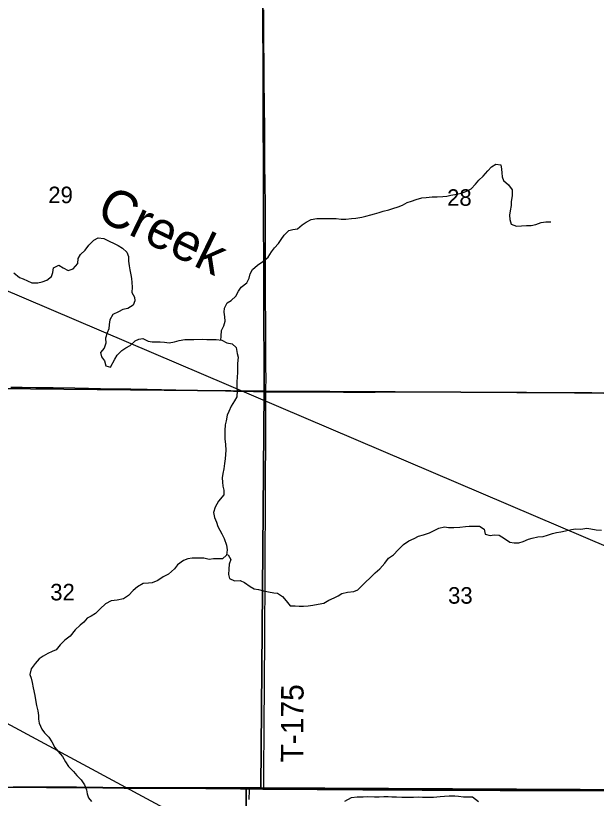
# Model space of a CAD drawing. Extents: x 0 to 34, y 0 to 22.
# Drawn here: x 7.481 to 8.217, y 17.773 to 18.765 of the extents above; entities that cross this region are included whole.
import ezdxf

# ---------------------------------------------------------------- set-up
doc = ezdxf.new("R2010")
doc.units = 0
for name, color, linetype in [('GM_X_Corporation', 7, 'Continuous'), ('GM_X_County_Road', 7, 'Continuous'), ('GM_X_Minor_River', 7, 'Continuous'), ('GM_X_Minor_River_Text', 7, 'Continuous'), ('GM_X_Section_Text', 7, 'Continuous'), ('GM_X_Township_Road', 7, 'Continuous'), ('GM_X_Township_Road_Text', 7, 'Continuous'), ('SH_Text', 7, 'Continuous')]:
    doc.layers.add(name, color=color, linetype=linetype)

msp = doc.modelspace()

# ---------------------------------------------------------------- linework, layer by layer
at = {"layer": 'GM_X_Corporation'}
for points in [[(7.2769, 18.79901), (7.79416, 18.7924), (7.79597, 18.28891), (7.28799, 18.29396)], [(7.79416, 18.7924), (8.29024, 18.78989), (8.29393, 18.2862), (7.79597, 18.28891)], [(7.28799, 18.29396), (7.79597, 18.28891), (7.79171, 17.78604), (7.77333, 17.78615), (7.29091, 17.78707)], [(7.79597, 18.28891), (8.29393, 18.2862), (8.29782, 17.78365), (8.27697, 17.78378), (7.79171, 17.78604)], [(7.27632, 17.78697), (7.29091, 17.78707), (7.77333, 17.78615), (7.76815, 17.22739), (7.26948, 17.23428)], [(7.77333, 17.78615), (7.79171, 17.78604), (8.27697, 17.78378), (8.27298, 17.23259), (7.76815, 17.22739)]]:
    msp.add_lwpolyline(points, close=True, dxfattribs=at)
for points in [[(7.4783, 17.7871), (7.52027, 17.78691), (7.53612, 17.78687), (7.55848, 17.78683), (7.57588, 17.78668), (7.59173, 17.78644), (7.61845, 17.78617), (7.643, 17.78612), (7.66662, 17.78594), (7.72195, 17.78549), (7.75427, 17.78535), (7.76576, 17.78518), (7.77715, 17.78505), (7.79405, 17.78484), (7.79522, 17.78484), (7.82016, 17.78479), (7.83694, 17.78456), (7.86274, 17.78431), (7.8991, 17.7841), (7.92086, 17.78389), (7.94293, 17.78378), (7.99577, 17.78348), (8.02157, 17.78347), (8.05576, 17.78332), (8.08342, 17.78327), (8.09461, 17.78318), (8.11512, 17.78308), (8.14589, 17.78313), (8.15583, 17.78307), (8.16608, 17.78308), (8.19187, 17.78305), (8.20368, 17.78291), (8.22202, 17.78286)], [(8.22202, 17.78286), (8.20368, 17.78291), (8.19187, 17.78305), (8.16608, 17.78308), (8.15583, 17.78307), (8.14589, 17.78313), (8.11512, 17.78308), (8.09461, 17.78318), (8.08342, 17.78327), (8.05576, 17.78332), (8.02157, 17.78347), (7.99577, 17.78348), (7.94293, 17.78378), (7.92086, 17.78389), (7.8991, 17.7841), (7.86274, 17.78431), (7.83694, 17.78456), (7.82016, 17.78479), (7.79522, 17.78484), (7.79405, 17.78484), (7.77715, 17.78505), (7.76576, 17.78518), (7.75427, 17.78535), (7.72195, 17.78549), (7.66662, 17.78594), (7.643, 17.78612), (7.61845, 17.78617), (7.59173, 17.78644), (7.57588, 17.78668), (7.55848, 17.78683), (7.53612, 17.78687), (7.52027, 17.78691), (7.4783, 17.7871)]]:
    msp.add_lwpolyline(points, dxfattribs=at)
at = {"layer": 'GM_X_County_Road'}
for points in [[(7.29206, 17.78752), (7.30158, 17.78749), (7.3224, 17.78755), (7.34105, 17.78753), (7.35441, 17.78772), (7.37304, 17.78751), (7.40257, 17.78729), (7.45635, 17.78696), (7.47841, 17.78682), (7.52038, 17.78664), (7.53623, 17.7866), (7.55859, 17.78655), (7.57599, 17.78641), (7.59184, 17.78617), (7.61856, 17.78589), (7.64311, 17.78585), (7.66673, 17.78566), (7.72206, 17.78522), (7.75438, 17.78507), (7.76587, 17.78491), (7.77726, 17.78477)], [(7.77726, 17.78477), (7.79416, 17.78457), (7.79533, 17.78457)], [(7.79533, 17.78457), (7.82027, 17.78451), (7.83705, 17.78429), (7.86285, 17.78404), (7.89921, 17.78383), (7.92097, 17.78362), (7.94304, 17.78351), (7.99588, 17.78321), (8.02168, 17.7832), (8.05587, 17.78305), (8.08353, 17.783), (8.09472, 17.7829), (8.11523, 17.7828), (8.146, 17.78285), (8.15594, 17.7828), (8.1662, 17.7828), (8.19199, 17.78277), (8.20379, 17.78263), (8.22213, 17.78258), (8.26627, 17.7826), (8.27944, 17.78246)]]:
    msp.add_lwpolyline(points, dxfattribs=at)
at = {"layer": 'GM_X_Minor_River'}
for points in [[(7.74092, 18.35341), (7.74161, 18.35851), (7.74184, 18.36552), (7.7449, 18.37157), (7.74645, 18.37744), (7.74629, 18.38274), (7.74539, 18.38881), (7.74561, 18.39393), (7.74924, 18.40055), (7.75418, 18.40374), (7.76007, 18.40902), (7.76352, 18.41525), (7.76695, 18.42035), (7.77379, 18.426), (7.77686, 18.43205), (7.7784, 18.43735), (7.78127, 18.44283), (7.78736, 18.44848), (7.79439, 18.45318), (7.80085, 18.45864), (7.80524, 18.46525), (7.80905, 18.47035), (7.8142, 18.47581), (7.81763, 18.48091), (7.82126, 18.48639), (7.82716, 18.49223), (7.83208, 18.49353), (7.83814, 18.49444), (7.84422, 18.49934), (7.84897, 18.50272), (7.85562, 18.50629), (7.86243, 18.50739), (7.86773, 18.50755), (7.87322, 18.5077), (7.88097, 18.50766), (7.88721, 18.50744), (7.89345, 18.50683), (7.89951, 18.5068), (7.90651, 18.50733), (7.91181, 18.50787), (7.91957, 18.50934), (7.92469, 18.51064), (7.93094, 18.51231), (7.93568, 18.51361), (7.94155, 18.51528), (7.94648, 18.51696), (7.95387, 18.51862), (7.95899, 18.52011), (7.96581, 18.52235), (7.97093, 18.52459), (7.97719, 18.52759), (7.98231, 18.52946), (7.98819, 18.53151), (7.99558, 18.53355), (8.00087, 18.53409), (8.00845, 18.53481), (8.01507, 18.53515), (8.02226, 18.53549), (8.02718, 18.53584), (8.03229, 18.53695), (8.04006, 18.53823), (8.04688, 18.5399), (8.052, 18.54195), (8.05807, 18.54514), (8.0634, 18.55099), (8.06778, 18.55589), (8.0733, 18.56098), (8.07901, 18.56777), (8.08396, 18.57286), (8.08909, 18.57624), (8.09552, 18.57564), (8.09662, 18.57013), (8.09678, 18.5652), (8.09713, 18.56046), (8.09899, 18.55552), (8.10539, 18.54999), (8.11008, 18.54371), (8.11004, 18.53613), (8.10848, 18.52912), (8.10864, 18.52381), (8.10728, 18.51738), (8.10649, 18.5117), (8.10683, 18.5062), (8.10869, 18.5005), (8.11548, 18.49781), (8.12192, 18.49815), (8.12816, 18.49868), (8.13403, 18.49846), (8.14009, 18.49975), (8.14653, 18.50237), (8.1524, 18.50329), (8.15884, 18.50325)], [(7.47896, 18.43847), (7.48592, 18.43293), (7.49083, 18.431), (7.49611, 18.42851), (7.50158, 18.4262), (7.50934, 18.42597), (7.51464, 18.42708), (7.52071, 18.42951), (7.52679, 18.43421), (7.52833, 18.43913), (7.52931, 18.44519), (7.53577, 18.44838), (7.54142, 18.44494), (7.54764, 18.44168), (7.55427, 18.44373), (7.55999, 18.45033), (7.56041, 18.45677), (7.56327, 18.46169), (7.56936, 18.46753), (7.57375, 18.47376), (7.58041, 18.47998), (7.58553, 18.48317), (7.59309, 18.48199), (7.5997, 18.47873), (7.60592, 18.47604), (7.6112, 18.47317), (7.61667, 18.4701), (7.62193, 18.46477), (7.62398, 18.45926), (7.62433, 18.45357), (7.62486, 18.44769), (7.62577, 18.44257), (7.62706, 18.4363), (7.62779, 18.43137), (7.62833, 18.42663), (7.62867, 18.42037), (7.62844, 18.41374), (7.63162, 18.40803), (7.63216, 18.40329), (7.63024, 18.3978), (7.6234, 18.39367), (7.61696, 18.39238), (7.61165, 18.38919), (7.60444, 18.38582), (7.60061, 18.3792), (7.59982, 18.37314), (7.59941, 18.36784), (7.59692, 18.36273), (7.59499, 18.35573), (7.59552, 18.34947), (7.59321, 18.34304), (7.58864, 18.33757), (7.59012, 18.33206), (7.59368, 18.32711), (7.59554, 18.32066), (7.60139, 18.31911), (7.60694, 18.32912), (7.60999, 18.33422), (7.61552, 18.34026), (7.62083, 18.34383), (7.62615, 18.34664), (7.63242, 18.3523), (7.63717, 18.35473), (7.64209, 18.35528), (7.64888, 18.3522), (7.65398, 18.35142), (7.66439, 18.35117), (7.66968, 18.35095), (7.67573, 18.34978), (7.68236, 18.35126), (7.68823, 18.35293), (7.69543, 18.35403), (7.70148, 18.35418), (7.70697, 18.35434), (7.71832, 18.35466), (7.72324, 18.35425), (7.72872, 18.35403), (7.73534, 18.35437), (7.74215, 18.3532), (7.74875, 18.35013), (7.75555, 18.34857), (7.76044, 18.34399), (7.76191, 18.33659), (7.76283, 18.33166)], [(7.76283, 18.33166), (7.76221, 18.32389), (7.76214, 18.31233), (7.76154, 18.30646), (7.76113, 18.30058), (7.76147, 18.2947), (7.76163, 18.28977), (7.76139, 18.28162), (7.75833, 18.27633), (7.75432, 18.26991), (7.75107, 18.2631), (7.74914, 18.25819), (7.74778, 18.25099), (7.74661, 18.24588), (7.74619, 18.23868), (7.74597, 18.23337), (7.74632, 18.22844), (7.74684, 18.22123), (7.74718, 18.21384), (7.74696, 18.20853), (7.74636, 18.20304), (7.74556, 18.19698), (7.74477, 18.19035), (7.74341, 18.18448), (7.74281, 18.17898), (7.74297, 18.17348), (7.74369, 18.16836), (7.7448, 18.16324), (7.74476, 18.15717), (7.73828, 18.14943), (7.73389, 18.14188), (7.73196, 18.13506), (7.73324, 18.12861), (7.73566, 18.12253), (7.73734, 18.1174), (7.73958, 18.11265), (7.74239, 18.10789), (7.74519, 18.102), (7.74816, 18.09346), (7.74889, 18.08757), (7.74809, 18.08113), (7.74333, 18.07623), (7.73747, 18.07607), (7.73161, 18.07611), (7.72612, 18.07557), (7.71969, 18.07693), (7.70494, 18.07701), (7.69907, 18.07648), (7.69395, 18.07404), (7.68635, 18.06878), (7.68254, 18.06368), (7.67474, 18.0569), (7.6681, 18.05333), (7.66107, 18.04882), (7.65425, 18.04602), (7.64932, 18.04529), (7.64251, 18.04495), (7.63568, 18.04081), (7.63016, 18.0361), (7.62407, 18.02969), (7.61762, 18.02575), (7.60966, 18.02408), (7.60228, 18.02299), (7.59488, 18.01905), (7.58841, 18.01302), (7.58251, 18.00698), (7.57682, 18.0036), (7.57188, 18.00098), (7.56769, 17.99588), (7.56294, 17.99212), (7.55647, 17.98627), (7.55019, 17.97835), (7.54372, 17.97326), (7.53782, 17.96742), (7.53249, 17.96081), (7.52737, 17.95876), (7.52206, 17.95613), (7.51617, 17.95275), (7.51105, 17.94975), (7.5059, 17.94352), (7.50095, 17.93672), (7.4992, 17.92991), (7.50107, 17.92516), (7.50236, 17.91946), (7.50345, 17.91282), (7.50566, 17.90295), (7.50658, 17.89763), (7.50767, 17.89042), (7.50914, 17.88359), (7.51006, 17.8779), (7.51003, 17.87297), (7.51095, 17.86803), (7.5145, 17.86062), (7.51787, 17.85567), (7.52332, 17.85014), (7.52707, 17.84424), (7.531, 17.83721), (7.53514, 17.83206), (7.54077, 17.82596), (7.54452, 17.81893), (7.54808, 17.81322)], [(7.74815, 18.08161), (7.75055, 18.08131), (7.75354, 18.07542), (7.75143, 18.06955), (7.75139, 18.06311), (7.75097, 18.05647), (7.75208, 18.05154), (7.75849, 18.04828), (7.76568, 18.049), (7.77096, 18.0465), (7.77812, 18.04115), (7.7834, 18.03847), (7.78869, 18.03749), (7.79492, 18.03556), (7.80154, 18.03439), (7.80796, 18.03303), (7.81288, 18.03262), (7.8191, 18.0286), (7.8236, 18.02289), (7.82867, 18.01679), (7.83529, 18.01676), (7.8404, 18.01635), (7.84588, 18.01632), (7.85175, 18.01686), (7.85743, 18.01739), (7.86444, 18.01868), (7.87163, 18.02016), (7.8779, 18.02372), (7.88453, 18.02672), (7.88947, 18.02954), (7.8944, 18.03216), (7.9016, 18.03402), (7.90936, 18.03492), (7.91448, 18.03698), (7.91943, 18.04226), (7.92457, 18.04697), (7.92971, 18.05187), (7.93655, 18.05847), (7.94226, 18.06374), (7.94855, 18.07072), (7.9535, 18.07695), (7.95958, 18.08147), (7.96548, 18.08788), (7.97252, 18.09429), (7.97898, 18.09899), (7.98581, 18.10217), (7.9915, 18.1048), (7.99775, 18.10666), (8.00533, 18.10927), (8.01122, 18.11227), (8.01729, 18.11527), (8.02411, 18.11675), (8.02921, 18.11596), (8.03621, 18.11592), (8.04378, 18.11626), (8.05078, 18.11717), (8.0557, 18.11771), (8.06856, 18.11764), (8.0746, 18.11381), (8.07588, 18.10774), (8.0823, 18.10599), (8.08723, 18.10654), (8.09366, 18.10612), (8.10044, 18.1021), (8.10703, 18.09752), (8.11233, 18.09673), (8.11819, 18.0967), (8.12388, 18.09837), (8.13051, 18.10136), (8.13525, 18.10267), (8.14226, 18.10395), (8.14926, 18.10467), (8.15457, 18.10616), (8.1612, 18.10821), (8.16613, 18.10951), (8.17162, 18.11042), (8.17749, 18.11191), (8.18507, 18.11338), (8.19018, 18.11411), (8.1968, 18.11407), (8.20456, 18.11517), (8.20947, 18.11419), (8.21627, 18.11283), (8.22289, 18.1126)], [(7.54808, 17.81322), (7.55466, 17.80674), (7.55879, 17.80178), (7.56406, 17.79645), (7.56837, 17.78979), (7.57079, 17.78352), (7.5719, 17.77839), (7.57357, 17.77364), (7.57714, 17.76888)], [(7.89815, 17.76918), (7.90669, 17.77368), (7.91369, 17.77459), (7.92126, 17.77492), (7.92713, 17.77508), (7.93564, 17.77465), (7.94169, 17.77481), (7.94737, 17.77497), (7.95285, 17.77513), (7.95777, 17.77491), (7.96363, 17.77469), (7.97006, 17.77446), (7.97668, 17.77423), (7.9852, 17.77438), (7.99106, 17.77453), (7.99636, 17.77431), (8.00203, 17.77428), (8.01036, 17.77443), (8.01868, 17.77514), (8.02436, 17.77567), (8.03023, 17.77602), (8.03723, 17.77617), (8.04214, 17.77538), (8.04838, 17.77459), (8.05349, 17.77475), (8.05954, 17.77472), (8.06726, 17.76899)]]:
    msp.add_lwpolyline(points, dxfattribs=at)
at = {"layer": 'GM_X_Township_Road'}
for points in [[(7.79821, 18.28809), (7.79822, 18.29154), (7.79826, 18.30428), (7.79811, 18.32012), (7.79801, 18.33783), (7.79789, 18.35866), (7.79787, 18.38135), (7.79777, 18.39999), (7.79771, 18.41678), (7.79766, 18.43232), (7.79764, 18.44879), (7.7976, 18.46309), (7.79759, 18.48267), (7.79757, 18.49665), (7.79742, 18.51125), (7.79745, 18.52959), (7.79732, 18.54731), (7.79691, 18.57994), (7.79665, 18.61631), (7.79636, 18.65423), (7.79608, 18.67879), (7.796, 18.69806), (7.79547, 18.73629), (7.79536, 18.77173)], [(7.47514, 18.29378), (7.48944, 18.29374), (7.50684, 18.29353), (7.51274, 18.29347), (7.51803, 18.29354), (7.5289, 18.2934), (7.55625, 18.29296), (7.57334, 18.29253), (7.58888, 18.2922), (7.61032, 18.29189), (7.6271, 18.29155), (7.64762, 18.29119), (7.68398, 18.2904), (7.70138, 18.2901), (7.7222, 18.28978), (7.73369, 18.28944), (7.74703, 18.28916), (7.75727, 18.28883), (7.78244, 18.28831), (7.79177, 18.28819), (7.79821, 18.28809)], [(7.79533, 17.78457), (7.79536, 17.78856), (7.79551, 17.809), (7.79598, 17.85873), (7.79605, 17.88049), (7.79633, 17.90193), (7.79642, 17.92182), (7.79653, 17.94265), (7.79658, 17.95259), (7.7966, 17.95725), (7.79664, 17.96346), (7.79668, 17.96874), (7.79679, 17.98242), (7.79688, 17.99578), (7.79694, 18.0023), (7.79692, 18.00819), (7.79695, 18.01194), (7.79708, 18.02222), (7.79704, 18.02862), (7.79715, 18.03484), (7.79722, 18.05784), (7.79732, 18.07866), (7.79734, 18.08581), (7.79722, 18.09638), (7.79748, 18.12684), (7.79755, 18.14766), (7.79772, 18.1803), (7.79796, 18.22133), (7.79807, 18.24277), (7.79809, 18.25831), (7.79817, 18.27973), (7.79821, 18.28809)], [(7.79821, 18.28809), (7.80948, 18.28793), (7.82719, 18.28773), (7.85546, 18.28771), (7.88126, 18.28779), (7.89648, 18.28765), (7.92073, 18.28767), (7.93627, 18.28766), (7.9515, 18.28776), (7.97356, 18.2878), (8.00651, 18.28771), (8.0292, 18.28771), (8.05935, 18.28761), (8.07769, 18.28759), (8.09634, 18.28743), (8.11592, 18.28717), (8.14202, 18.28711), (8.14948, 18.28701), (8.18896, 18.2867), (8.2132, 18.28649), (8.22501, 18.28633)], [(7.77704, 17.77116), (7.77724, 17.78313), (7.77726, 17.78477)], [(7.77726, 17.78477), (7.79416, 17.78457), (7.79533, 17.78457)]]:
    msp.add_lwpolyline(points, dxfattribs=at)
at = {"layer": 'SH_Text'}
msp.add_lwpolyline([(9.29702, 16.88204), (2.59655, 20.49713), (9.29702, 17.63625)], close=True, dxfattribs=at)

# ---------------------------------------------------------------- texts
at = {"layer": 'GM_X_Minor_River_Text'}
msp.add_text('Creek', height=0.047367, rotation=334.19859, dxfattribs=at).set_placement((7.58135, 18.50798))
at = {"layer": 'GM_X_Section_Text'}
for s, p in [('29', (7.52256, 18.52696)), ('28', (8.02756, 18.52362)), ('32', (7.52506, 18.02363)), ('33', (8.02881, 18.01946))]:
    msp.add_text(s, height=0.020928, rotation=0.00001, dxfattribs=at).set_placement(p)
at = {"layer": 'GM_X_Township_Road_Text'}
msp.add_text('T-175', height=0.028409, rotation=89.72211, dxfattribs=at).set_placement((7.84541, 17.81814))

doc.saveas('drawing.dxf')
